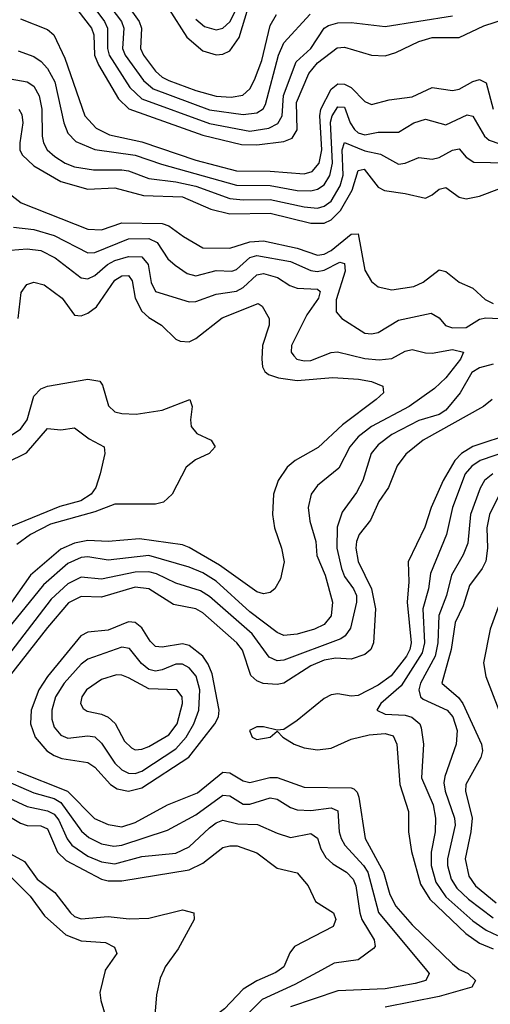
# Model space of a CAD drawing. Header units: inches. Extents: x 501365 to 657855, y 482276 to 547543.
# Tile 946 of 957: x 621608 to 623002, y 519899 to 522815. Entities that reach past the tile are written whole.
import ezdxf

# ---------------------------------------------------------------- set-up
doc = ezdxf.new("R2010")
doc.units = ezdxf.units.IN
doc.header["$MEASUREMENT"] = 0
doc.layers.add('A6521', color=7, linetype='Continuous')
doc.layers.add('A6522', color=7, linetype='Continuous')

msp = doc.modelspace()

# ---------------------------------------------------------------- linework, layer by layer
at = {"layer": 'A6521', "color": 5}
for points, elevation in [([(622501.5, 520000), (622422.7, 519957.3), (622326.3, 519913.7), (622230, 519816.8), (622150, 519756.6), (622127.5, 519730), (622104.7, 519690), (622063.4, 519570), (622056, 519530), (622057.4, 519510), (622070, 519478.7), (622131.5, 519390), (622150, 519352.5), (622183.3, 519250), (622181.3, 519230), (622170, 519220.6), (622030, 519174.6), (621850, 519172.5), (621750, 519144.6), (621670, 519139.2), (621619.1, 519130), (621504.6, 519095.4)], 3440), ([(621861.1, 520000), (621860.7, 519999.3), (621845.6, 519934.4), (621848.1, 519910), (621871.4, 519830), (621868.7, 519810), (621836.2, 519783.8), (621810, 519777.2), (621785, 519785), (621750, 519821.5), (621730, 519821.5), (621690.3, 519790), (621663.4, 519756.6), (621641.3, 519710), (621635, 519670), (621635.3, 519624.7), (621630, 519604.2), (621610, 519600.9), (621530, 519618.3)], 3360), ([(622034.4, 520000), (622023.5, 519976.5), (622012.8, 519927.2), (622005.3, 519830), (621994.1, 519770), (621950, 519645.6), (621930, 519609.8), (621910, 519588.7), (621843.1, 519556.9), (621820.6, 519539.4), (621808.5, 519511.5), (621809.2, 519470), (621800.4, 519450), (621730, 519436.5), (621670, 519406), (621630, 519396.2), (621570, 519396.1)], 3380), ([(622376.1, 520000), (622366.7, 519993.3), (622310, 519968.8), (622270, 519943.6), (622214.8, 519885.2), (622157.1, 519842.9), (622137, 519823), (622070, 519722), (622056.8, 519690), (622016.6, 519530), (622023.7, 519483.7), (622061.5, 519410), (622082.1, 519350), (622084.2, 519330), (622077.3, 519302.7), (622030, 519270.6), (622000.1, 519239.9), (621971.6, 519228.4), (621910, 519223.5), (621830, 519225.7), (621750, 519199.8), (621670, 519201.5), (621582.7, 519182.7)], 3420), ([(622812.6, 520000), (622820.9, 519990), (622811.1, 519970), (622779.4, 519960.6), (622690, 519945.2), (622550, 519938.9), (622410, 519891.5)], 3460), ([(622914.6, 520000), (622935.8, 519990), (622958.1, 519970), (622946.7, 519950), (622850, 519922.2), (622690, 519890.4)], 3480)]:
    msp.add_lwpolyline(points, dxfattribs=dict(at, elevation=elevation))
at = {"layer": 'A6522', "color": 5}
for points, elevation in [([(621784.6, 522910), (621859.2, 522810), (621868.3, 522790), (621867.6, 522730), (621872.8, 522710), (621934.5, 522614.5), (621970, 522580.5), (622170, 522507.5), (622290, 522484.9), (622345.8, 522494.2), (622372.6, 522507.4), (622385.5, 522530), (622389.6, 522590.4), (622426.5, 522690), (622470, 522730.1), (622509.9, 522790), (622522.4, 522797.6), (622550, 522806), (622590, 522807), (622690, 522794.5), (622890, 522827)], 3640), ([(621890.3, 522910), (621961.8, 522810), (621968.7, 522790), (621965.3, 522730), (621974.2, 522710), (622010, 522662.6), (622030, 522645.1), (622050, 522635.1), (622130, 522605.3), (622190, 522588.9), (622234.1, 522585.9), (622268.4, 522591.6), (622290, 522610), (622303, 522637), (622325.5, 522694.5), (622350, 522797.7), (622368.7, 522830)], 3680), ([(622130, 522816.4), (622155.2, 522795.2), (622190, 522784.7), (622210, 522790.4), (622230, 522809.2), (622277.9, 522902.1)], 3740), ([(621746.9, 522886.9), (621820.6, 522790), (621827.2, 522770), (621829.8, 522710), (621841.3, 522681.3), (621900.8, 522580.8), (621931.1, 522551.1), (622150, 522473), (622265.1, 522445.1), (622310, 522444), (622390, 522454.3), (622415.4, 522464.6), (622430, 522488.5), (622428.2, 522570), (622464, 522656), (622490, 522687.1), (622548.6, 522731.4), (622570, 522734.1), (622650, 522709.7), (622690, 522707.6), (622722.3, 522717.7), (622789.7, 522750.3), (622830, 522762.6), (622910, 522762.3), (622982.7, 522797.3), (623050, 522818.7)], 3620), ([(621849.3, 522890), (621909.3, 522810), (621916.8, 522790), (621912.5, 522730), (621919.9, 522710), (621974.6, 522634.7), (622003.4, 522610), (622170, 522548), (622270, 522534.7), (622310, 522539.6), (622328.9, 522551.1), (622336, 522564), (622374.1, 522710), (622390, 522746.9), (622468.1, 522831.9)], 3660), ([(622048.5, 522848.5), (622102.9, 522762.9), (622150, 522723.3), (622190, 522710.8), (622210, 522712.8), (622230, 522723.3), (622258.1, 522761.9), (622284.3, 522850)], 3720), ([(621610, 522817.8), (621690, 522785.7), (621709.1, 522770), (621741.2, 522701.2), (621800.8, 522530), (621834, 522494), (621873.7, 522473.7), (621970, 522453.7), (622130, 522399.2), (622250, 522367.5), (622350, 522366.9), (622450, 522358.2), (622474.3, 522365.7), (622495, 522390), (622502.5, 522430), (622496.5, 522530), (622499.9, 522550), (622530, 522609.7), (622550, 522625.3), (622570, 522624.4), (622590, 522614.1), (622630, 522572.5), (622650, 522564.4), (622702.1, 522577.9), (622770, 522587), (622830, 522614.1), (622890, 522605.8), (622910, 522609.3), (622950, 522631.6), (622970, 522637.6), (622990, 522627.8), (623010.1, 522550)], 3580), ([(621603.2, 522723.2), (621650, 522706.3), (621671.6, 522691.6), (621690.7, 522670.7), (621711.5, 522631.5), (621738.4, 522510), (621750, 522479.4), (621774.2, 522454.3), (621830.3, 522430.3), (621950, 522413.9), (622027.7, 522387.7), (622250, 522324.9), (622350, 522324.1), (622430, 522309.4), (622470, 522307.9), (622490, 522312.7), (622510, 522325.9), (622526.8, 522353.2), (622534.2, 522390), (622528.4, 522511.6), (622533.6, 522530), (622550, 522556.6), (622570, 522556.1), (622587.2, 522510), (622599.8, 522490), (622610, 522479.6), (622630, 522474.1), (622670, 522482.1), (622730, 522481.8), (622775, 522510), (622810, 522520.1), (622870, 522503.4), (622933.6, 522533.6), (622950, 522529.5), (622984.6, 522470), (622998.2, 522458.2), (623030, 522447.4)], 3560), ([(621580, 522640), (621630, 522630.8), (621650, 522618.2), (621665.8, 522590), (621673.9, 522550), (621674.4, 522470), (621678.4, 522450), (621689.6, 522430), (621711.7, 522410), (621742.4, 522390), (621770, 522378.9), (621826.8, 522370), (621910, 522370.5), (621930, 522367), (621990, 522344.3), (622070, 522334.5), (622130, 522321.8), (622230, 522285.2), (622270, 522281.3), (622350, 522282.7), (622450, 522260.5), (622490, 522257.2), (622510, 522262.7), (622530, 522277.7), (622557.1, 522322.9), (622565.7, 522354.3), (622562.9, 522430), (622570, 522451), (622630, 522427.1), (622676.6, 522416.6), (622730, 522387.3), (622750, 522390.6), (622790, 522407.2), (622830, 522401.6), (622850, 522406.8), (622890, 522429), (622910, 522432.2), (622930, 522407.6), (622953.1, 522393.1), (623051.6, 522391.6)], 3540), ([(621605.6, 522550), (621614, 522534), (621617.4, 522510), (621607.8, 522450), (621608.1, 522430), (621615.2, 522415.2), (621650, 522381.9), (621730, 522335.5), (621810, 522313), (621890, 522317), (621974.2, 522294.2), (622090, 522290.7), (622173.7, 522253.7), (622230, 522239.9), (622350, 522241.9), (622470, 522212.3), (622510, 522212.6), (622530, 522222), (622558.1, 522250), (622593, 522310), (622610, 522368.5), (622628, 522372), (622670, 522319.6), (622688.8, 522308.8), (622750, 522300.8), (622810, 522286.7), (622830, 522296.1), (622850, 522313.4), (622870, 522318), (622910, 522289.5), (622930, 522284.2), (622970, 522292.8), (623030, 522315.2)], 3520), ([(621550, 522320.6), (621612.6, 522272.6), (621810, 522194.3), (621850, 522192.9), (621910, 522213.5), (622030, 522211.5), (622050, 522204.6), (622092.9, 522172.9), (622150, 522139.7), (622230, 522138.5), (622290, 522157.2), (622330, 522160.4), (622430, 522138.2), (622490, 522118.1), (622510, 522121.1), (622530, 522131.3), (622590, 522180.1), (622610, 522181.2), (622630, 522073.7), (622650, 522039.6), (622670, 522023.8), (622710, 522015.4), (622775.4, 522024.6), (622802.7, 522037.3), (622850, 522074.4), (622870, 522069), (622910, 522037.3), (622950, 522019.7), (622986.4, 521986.4), (623010, 521974.9)], 3480), ([(621590, 522200.5), (621650, 522194.2), (621710, 522176.2), (621810, 522125.1), (621830, 522125.6), (621930, 522166.1), (621990, 522167), (622015.5, 522155.5), (622047.1, 522107.1), (622068.2, 522088.2), (622103.8, 522063.8), (622130, 522056.7), (622190, 522072.1), (622236.1, 522070), (622250, 522075.1), (622289.6, 522110.4), (622310, 522117), (622410, 522099.1), (622470, 522072), (622489, 522069), (622510, 522073.7), (622556.6, 522096.6), (622570, 522092.6), (622572, 522070), (622545.7, 521985.7), (622545.5, 521950), (622561.6, 521930), (622630, 521886.8), (622650, 521884.4), (622670, 521889), (622730, 521925.1), (622826.3, 521946.3), (622850, 521931.8), (622869, 521909), (622890, 521903), (622930, 521903.4), (622970, 521927.9), (622988.1, 521931.9), (623086.8, 521926.8)], 3460), ([(621530, 522128.9), (621630, 522136.3), (621670, 522131.5), (621713.4, 522110), (621790, 522050.5), (621810, 522047.9), (621830, 522057.7), (621868, 522090), (621890, 522102), (621930, 522113.3), (621970, 522112.9), (621988.4, 522090), (621996.9, 522036.9), (622010, 522010.1), (622110, 521979.4), (622130, 521980.5), (622190, 522001.9), (622250, 522011.2), (622270, 522022.1), (622310, 522059.2), (622330, 522063.5), (622371.4, 522051.4), (622407.8, 522027.8), (622430, 522020.1), (622490, 522017.2), (622498, 522010), (622493, 521990), (622458.5, 521941.5), (622412.8, 521850), (622411.5, 521830), (622419.4, 521819.4), (622429.2, 521810), (622450, 521804.9), (622470, 521805.8), (622530, 521829.7), (622548.8, 521831.2), (622630, 521811.6), (622672.2, 521807.8), (622710, 521811.3), (622750, 521833.3), (622770, 521838.1), (622810, 521828), (622830, 521827.5), (622890, 521837.9), (622922.2, 521830), (622913.8, 521810), (622870, 521754), (622836.8, 521723.2), (622761.3, 521670), (622650.1, 521610), (622610, 521579.7), (622585.8, 521550), (622553.1, 521486.9), (622490, 521435.6), (622471.3, 521410), (622462.6, 521370), (622467.1, 521330), (622485.2, 521270), (622488, 521228), (622513, 521170), (622534.3, 521090), (622530.5, 521050), (622510, 521024), (622481.5, 521010), (622430, 520995.5), (622390, 520991.6), (622370, 520999.9), (622290, 521061.8), (622190, 521151.9), (622150, 521176.7), (622110, 521194.1), (621990, 521228.3), (621870, 521214.4), (621810, 521224.2), (621790, 521222.5), (621750, 521204.5), (621678.4, 521141.6), (621571.8, 521010)], 3440), ([(621603.3, 521930), (621612.6, 522007.4), (621628.9, 522031.1), (621650, 522038.2), (621680.2, 522030), (621734, 521990), (621770, 521940.2), (621790, 521938), (621810, 521946), (621835.6, 521964.4), (621890, 522044.1), (621910, 522056.3), (621930, 522057.1), (621941.3, 522041.3), (621950, 521990), (621970, 521952.3), (621990, 521933.6), (622027.8, 521910), (622070, 521868.9), (622082.9, 521862.9), (622110, 521861.3), (622130, 521871.2), (622207.9, 521932.1), (622314.4, 521974.4), (622326.5, 521966.5), (622346.5, 521930), (622346.5, 521910), (622326.6, 521850), (622325.3, 521810), (622327.1, 521787.1), (622333.5, 521773.5), (622344.5, 521764.5), (622374.1, 521754.1), (622430, 521746.2), (622535, 521755), (622611, 521750), (622650, 521743.4), (622683.6, 521730), (622685, 521710), (622663.7, 521690), (622564.3, 521615.7), (622492.3, 521547.7), (622424, 521510), (622400.6, 521490), (622373.2, 521450), (622359.3, 521410), (622356.6, 521350), (622362.5, 521310), (622383.1, 521250), (622390.8, 521209.2), (622380.8, 521159.2), (622363.1, 521130), (622350, 521118.5), (622330, 521114.5), (622310, 521120.7), (622199.2, 521199.2), (622110, 521252.2), (622090, 521259.7), (621962.7, 521277.3), (621870, 521269.7), (621810, 521273), (621770, 521265.2), (621730, 521247.2), (621639.9, 521170), (621583.8, 521090)], 3420), ([(623010, 521794.5), (622970, 521784.3), (622946.9, 521770), (622912.8, 521710), (622870, 521658.7), (622850, 521646.1), (622790, 521627.7), (622710, 521586.3), (622670, 521556.4), (622648.8, 521530), (622624, 521450), (622605.5, 521414.5), (622563.2, 521356.8), (622548.2, 521311.8), (622547, 521250), (622561.5, 521190), (622570, 521165.9), (622596.6, 521130), (622605.6, 521110), (622605.7, 521090), (622587.3, 521012.7), (622571.6, 520990), (622559, 520981), (622390, 520918.7), (622370, 520916.8), (622346.7, 520926.7), (622296, 520996), (622170, 521106.7), (622143.3, 521123.3), (622070, 521145.9), (622013.5, 521173.5), (621990, 521180.1), (621950, 521179.3), (621850, 521158.4), (621790, 521164), (621750, 521144.1), (621700.8, 521099.2), (621571.4, 520930)], 3460), ([(621570, 521575.6), (621610, 521602), (621630, 521630.1), (621650, 521699.8), (621670, 521721.4), (621690, 521729.6), (621809.9, 521750.1), (621845, 521745), (621853.1, 521733.1), (621871.2, 521671.2), (621890, 521653.8), (621910, 521648.5), (621952.8, 521647.2), (622030, 521658.7), (622111.4, 521690), (622118.9, 521670), (622113.7, 521630), (622115.8, 521610), (622132.2, 521590), (622174.9, 521570), (622187.2, 521550), (622168.8, 521530), (622128.6, 521511.4), (622100.6, 521490), (622059.3, 521410), (622033.8, 521386.2), (622010, 521379.9), (621890, 521380.5), (621830, 521357.8), (621699.2, 521320.8), (621640.1, 521290), (621599.4, 521260.6)], 3380), ([(623007, 521690), (622981.5, 521670), (622802.5, 521570), (622752, 521528), (622725.9, 521494.1), (622700.4, 521430), (622671.9, 521388.1), (622646.9, 521333.1), (622613.7, 521290), (622605.4, 521270), (622603.4, 521250), (622610, 521210.1), (622650, 521130), (622661.3, 521070), (622655.4, 520970), (622648.3, 520950), (622630, 520934.8), (622590, 520921.5), (622544, 520924), (622510, 520918.6), (622470, 520901.8), (622390, 520850.6), (622370, 520846.1), (622329.2, 520849.2), (622310, 520856.6), (622292.5, 520872.6), (622267.7, 520947.7), (622250.7, 520970), (622150, 521058.8), (622130, 521070.8), (622063.5, 521083.5), (621990, 521129.4), (621950, 521134.8), (621850, 521105.3), (621790, 521107.3), (621752.4, 521087.6), (621690, 521015.4), (621577.1, 520870)], 3480), ([(621450, 521445.3), (621627.7, 521532.3), (621690, 521604.7), (621730, 521600.8), (621770, 521606.3), (621813.8, 521573.8), (621857.6, 521550), (621859.6, 521530), (621845.8, 521470), (621833.4, 521430), (621819.7, 521410), (621789, 521390), (621726.5, 521373.5), (621585, 521315)], 3360), ([(623069.8, 521590.2), (622950, 521551.5), (622916.5, 521530), (622896.5, 521510), (622862.5, 521450), (622827, 521370), (622807.7, 521312.3), (622758.5, 521210), (622760.5, 521150), (622755.3, 521090), (622767.7, 520970), (622763.7, 520950), (622753.3, 520930), (622708.1, 520871.9), (622670, 520844.2), (622610, 520813.9), (622590, 520811.8), (622550, 520818.3), (622530, 520815.7), (622510, 520804.9), (622430, 520739.5), (622390, 520712.6), (622370, 520710.6), (622330, 520720.9), (622310, 520721.3), (622288.6, 520710), (622296.1, 520690), (622310, 520683.6), (622349.6, 520690), (622370, 520707.7), (622387.7, 520690), (622421, 520670), (622450, 520659), (622490, 520652.9), (622530, 520658.1), (622590, 520684.7), (622643, 520697), (622690, 520701.4), (622713.9, 520693.9), (622725, 520670), (622733.6, 520550), (622759.5, 520470), (622759.1, 520410), (622768.1, 520351.9), (622795.1, 520255.1), (622822.7, 520210), (622929.2, 520109.2), (622970, 520080.6), (623010, 520063.8)], 3520), ([(623104.7, 521555.3), (622971.3, 521510), (622947.3, 521492.7), (622927.7, 521470), (622889.4, 521370), (622871.6, 521290), (622824.7, 521175.3), (622818.7, 521130), (622801.5, 521070), (622807, 520970), (622799.8, 520940.2), (622737.5, 520842.5), (622677.9, 520790), (622665.5, 520770), (622690, 520758.8), (622750, 520755.5), (622769.5, 520749.5), (622792.6, 520730), (622797.5, 520717.5), (622804.2, 520670), (622797.8, 520570), (622832.1, 520490), (622839.9, 520450), (622838.9, 520410), (622826.4, 520350), (622827.1, 520310), (622840.6, 520260.6), (622870, 520217.5), (622950, 520146), (622990, 520118.5), (623023, 520103)], 3540), ([(623009.6, 521470.3), (622984.7, 521450), (622972, 521428), (622943.5, 521350), (622935.4, 521264.6), (622921.4, 521230), (622886.6, 521170), (622871.9, 521110), (622849.2, 521050.8), (622846.7, 520970), (622838.6, 520930), (622795, 520850), (622790.1, 520830), (622794.6, 520810), (622802.7, 520802.7), (622874.4, 520770), (622890.5, 520750), (622903.2, 520710), (622900.3, 520670), (622866.7, 520573.3), (622864.6, 520555.4), (622867.8, 520530), (622896, 520450), (622897.5, 520430), (622875.2, 520330), (622875.3, 520310), (622885.4, 520270), (622902.8, 520242.8), (622937.3, 520210), (623010, 520155.2)], 3560), ([(623029.4, 521410), (622999.5, 521350), (622991.1, 521310), (622993.5, 521250), (622988.2, 521211.8), (622977.4, 521190), (622940.1, 521139.9), (622921.2, 521078.8), (622897.9, 521030), (622885.6, 520950), (622857.9, 520850), (622907.8, 520807.8), (622920.9, 520790), (622976.1, 520670), (622978.2, 520650), (622973.5, 520630), (622929.4, 520550), (622928.4, 520530), (622948.1, 520450), (622944.1, 520410), (622926.9, 520330), (622938.7, 520278.7), (622958, 520250), (623019.4, 520199.4)], 3580), ([(623024.7, 521075.3), (623001.1, 521010), (622981.4, 520910), (622988.3, 520870), (623027.3, 520770)], 3620), ([(621550, 520568.5), (621650, 520525.3), (621710, 520508.2), (621730, 520496.8), (621791.3, 520411.4), (621813, 520393), (621850, 520374.8), (621887.1, 520367.1), (621910, 520370.1), (622045.3, 520414.7), (622130, 520459.9), (622210, 520518.1), (622230, 520516.9), (622270, 520491.7), (622290, 520491.6), (622350, 520510.4), (622370, 520506.2), (622410, 520482.3), (622430, 520475.5), (622470, 520473.4), (622530, 520480.9), (622550, 520471.6), (622554.6, 520410), (622560.4, 520390), (622570.8, 520370), (622626.3, 520310), (622638.7, 520290), (622670.9, 520170.9), (622812.6, 520000)], 3460), ([(621600.6, 520590), (621749.9, 520529.9), (621829.3, 520449.3), (621870, 520431.8), (621910, 520424.6), (621950, 520437.4), (622045.6, 520490), (622134.3, 520525.7), (622210, 520586.4), (622230, 520584.8), (622270, 520560.7), (622290, 520556), (622349.1, 520570.9), (622370, 520570.6), (622450, 520542), (622590, 520540.6), (622597.3, 520537.3), (622607.6, 520527.6), (622612.2, 520512.2), (622631, 520390), (622685.9, 520290), (622704.7, 520224.7), (622721.6, 520190), (622770, 520134.6), (622890, 520018.5), (622910, 520002.2), (622914.6, 520000)], 3480), ([(621503.3, 520543.3), (621630, 520484.6), (621690, 520472.2), (621710, 520462.3), (621724.2, 520444.2), (621748.8, 520388.8), (621762.1, 520370), (621810, 520338), (621850, 520320.7), (621890, 520314.7), (621970, 520336.4), (622070, 520346.7), (622110, 520365.4), (622170, 520421.4), (622190, 520437), (622210, 520444.2), (622253.6, 520433.6), (622312, 520432), (622370, 520405.7), (622410, 520393.3), (622470, 520404.9), (622490, 520391.1), (622499.6, 520359.6), (622514.3, 520334.3), (622535.2, 520315.2), (622576.1, 520290), (622595.2, 520270), (622603.5, 520250), (622614.9, 520170), (622621.6, 520150), (622658.1, 520090), (622660.7, 520070), (622655.9, 520064.1), (622610, 520030.6), (622539.5, 520020.5), (622501.5, 520000)], 3440), ([(621553.4, 520470), (621610, 520435.9), (621630, 520428.2), (621670, 520427.4), (621690, 520418.3), (621719.9, 520350), (621745.2, 520325.2), (621850, 520269.5), (621870, 520264.5), (621910, 520264.8), (622110, 520297.6), (622150, 520317.2), (622210, 520363.6), (622230, 520368.9), (622251.8, 520368.2), (622310, 520347.9), (622370, 520302.7), (622430, 520288), (622462.3, 520250), (622483.7, 520203.7), (622537.3, 520170), (622544.3, 520150), (622536.6, 520130), (622422, 520070), (622408.4, 520051.6), (622390, 520009.9), (622376.1, 520000)], 3420), ([(621505.6, 520385.6), (621621.8, 520321.8), (621659.2, 520270), (621712, 520230), (621758.1, 520170), (621770, 520159.3), (621790, 520152.3), (621870, 520159.6), (621931.9, 520151.9), (621990, 520154), (622090, 520178.9), (622123.6, 520170), (622124.7, 520150), (622077, 520063), (622039, 520010), (622034.4, 520000)], 3380), ([(621567.4, 520290), (621639.2, 520219.2), (621681.4, 520161.4), (621744.4, 520104.4), (621790, 520086.7), (621861.9, 520081.9), (621888.7, 520068.7), (621895.2, 520050), (621861.1, 520000)], 3360)]:
    msp.add_lwpolyline(points, dxfattribs=dict(at, elevation=elevation))
for points, elevation in [([(621930, 521031.5), (621870, 521007.3), (621810, 521001), (621788.6, 520990), (621690.7, 520870), (621664.1, 520830), (621641.5, 520770), (621640.1, 520730), (621653.8, 520690), (621688.6, 520650), (621710, 520636), (621732.6, 520627.4), (621810, 520615.3), (621830, 520601.5), (621876.7, 520550), (621896.9, 520536.9), (621930, 520530.3), (621970, 520540.2), (622108.5, 520631.5), (622185.4, 520730), (622196.4, 520750), (622198.3, 520770), (622178, 520878), (622166.6, 520906.6), (622150, 520930.6), (622110, 520961.6), (622090, 520967), (622030, 520956.5), (622010, 520958.4), (621994.3, 520974.3), (621970, 521013.6), (621950, 521029.9)], 3520), ([(621910, 520956.8), (621810, 520921.5), (621790, 520906.9), (621739.4, 520850), (621713.7, 520810), (621702.6, 520770), (621703.2, 520743.2), (621710, 520720.2), (621730, 520695.8), (621750, 520687.2), (621810, 520694.6), (621830, 520690.9), (621850, 520672.8), (621890, 520613.3), (621910, 520593.3), (621930, 520583.3), (621950, 520582.5), (621970, 520589.5), (622070, 520655.8), (622101.1, 520690), (622123.5, 520730), (622138.5, 520770), (622141.4, 520830), (622130.5, 520870.5), (622110, 520896), (622090, 520906.1), (622070, 520906.7), (622029.9, 520889.9), (622010, 520886), (621990, 520890.3), (621968.3, 520908.3), (621933, 520953)], 3540), ([(621894.4, 520874.4), (621850, 520861.3), (621805.5, 520830), (621791.7, 520810), (621787.5, 520790), (621795.5, 520775.5), (621807.5, 520767.5), (621850, 520758.5), (621870, 520749.7), (621890.5, 520730.5), (621918.6, 520678.5), (621938.8, 520658.8), (621950, 520653.1), (621970, 520654.4), (621990, 520662.8), (622050, 520697.6), (622074.5, 520730), (622090.2, 520790.2), (622089, 520810), (622073.4, 520830), (621990, 520833.6), (621930, 520866.3), (621910, 520874.2)], 3560)]:
    msp.add_lwpolyline(points, close=True, dxfattribs=dict(at, elevation=elevation))

doc.saveas('drawing.dxf')
